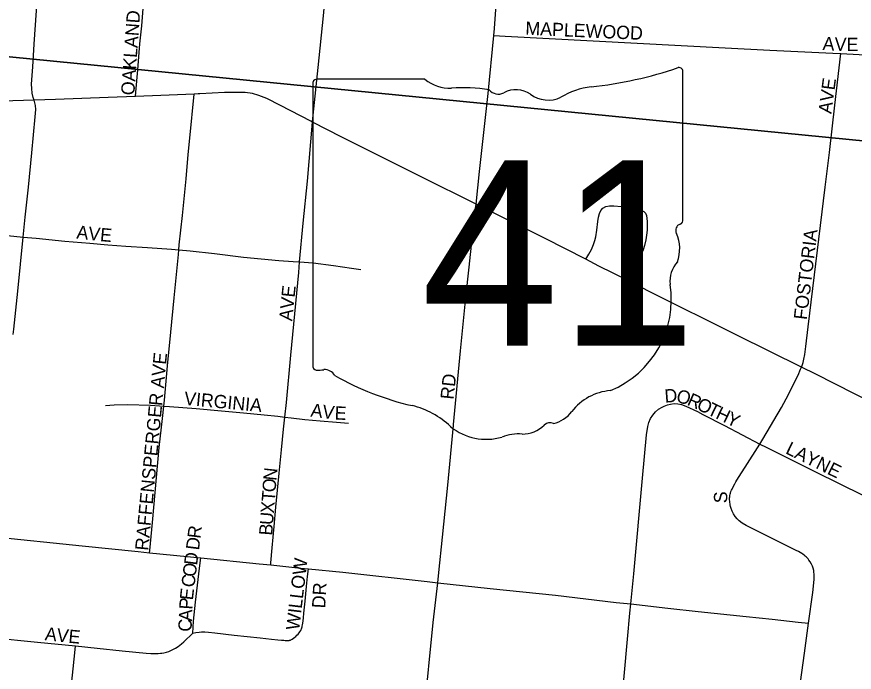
# Model space of a CAD drawing. Extents: x -209 to 4852, y 0 to 905.
# Drawn here: x 153.48 to 165.41, y 262.31 to 271.64 of the extents above; entities that cross this region are included whole.
import ezdxf

# ---------------------------------------------------------------- set-up
doc = ezdxf.new("R2010")
doc.units = 0
for name, color, linetype in [('GM_X_Airport_Location_Class_2', 7, 'Continuous'), ('GM_X_Airport_Location_Class_3', 7, 'Continuous'), ('GM_X_County_Subdivision_Text', 7, 'Continuous'), ('GM_X_Minor_River', 7, 'Continuous'), ('GM_X_Township_ROW', 7, 'Continuous'), ('GM_X_Township_Subdivision', 7, 'Continuous')]:
    doc.layers.add(name, color=color, linetype=linetype)

msp = doc.modelspace()

# ---------------------------------------------------------------- linework, layer by layer
at = {"layer": 'GM_X_Airport_Location_Class_2'}
for points in [[(153.726, 270.45), (153.713, 270.49), (153.698, 270.551), (153.69, 270.614), (153.689, 270.677), (153.696, 270.801), (153.705, 270.925), (153.725, 271.247), (153.757, 271.728), (153.819, 272.584), (153.828, 272.68), (153.855, 272.872)], [(155.167, 270.502), (155.172, 270.562), (155.201, 270.882), (155.232, 271.252), (155.257, 271.51), (155.284, 271.815), (155.311, 272.113), (155.337, 272.36), (155.364, 272.627), (155.381, 272.798), (155.386, 272.854)], [(157.692, 270.138), (157.701, 270.238), (157.769, 270.917), (157.846, 271.649), (157.904, 272.268), (157.94, 272.616), (157.954, 272.748), (157.962, 272.823)], [(160.275, 271.371), (160.285, 271.471), (160.37, 272.688), (160.373, 272.793)], [(160.02, 268.971), (160.071, 269.437), (160.192, 270.544), (160.275, 271.371)], [(160.275, 271.371), (160.435, 271.362), (163.57, 271.195), (164.204, 271.16), (165.201, 271.113), (165.219, 271.112)], [(164.656, 266.649), (164.66, 266.658), (164.681, 266.716), (164.692, 266.762), (164.703, 266.832), (164.718, 266.945), (164.75, 267.225), (164.994, 269.213), (165.055, 269.705), (165.133, 270.379), (165.219, 271.112)], [(165.219, 271.112), (166.002, 271.07)], [(155.786, 268.321), (155.792, 268.391), (155.836, 268.808), (155.89, 269.33), (155.921, 269.675), (155.961, 270.101), (155.986, 270.347), (156, 270.481), (156.006, 270.537)], [(153.57, 268.502), (153.598, 268.783), (153.642, 269.211), (153.691, 269.702), (153.741, 270.214), (153.75, 270.317), (153.746, 270.376), (153.732, 270.432), (153.726, 270.45)], [(157.507, 268.147), (157.559, 268.701), (157.618, 269.296), (157.692, 270.138)], [(159.697, 265.818), (159.698, 265.833), (159.798, 266.88), (159.877, 267.642), (159.921, 268.074), (160.01, 268.879), (160.02, 268.971)], [(161.585, 268.185), (161.626, 268.259), (161.664, 268.325), (161.693, 268.394), (161.712, 268.451), (161.726, 268.503), (161.741, 268.601), (161.755, 268.725), (161.765, 268.787), (161.78, 268.837), (161.797, 268.88), (161.827, 268.912), (161.871, 268.936), (161.923, 268.945), (161.984, 268.946), (162.095, 268.936), (162.225, 268.919), (162.313, 268.903), (162.364, 268.891), (162.41, 268.867), (162.433, 268.842), (162.447, 268.81), (162.454, 268.766), (162.458, 268.722), (162.458, 268.661), (162.456, 268.601), (162.451, 268.528), (162.441, 268.461), (162.422, 268.38), (162.403, 268.319), (162.359, 268.221), (162.19, 267.882)], [(152.204, 268.636), (152.449, 268.614), (153.158, 268.543), (153.57, 268.502)], [(153.424, 267.113), (153.433, 267.189), (153.49, 267.731), (153.57, 268.502)], [(153.57, 268.502), (153.755, 268.484), (154.16, 268.445), (154.518, 268.415), (154.773, 268.39), (155.032, 268.37), (155.339, 268.351), (155.681, 268.331), (155.786, 268.321)], [(155.572, 266.097), (155.58, 266.179), (155.626, 266.669), (155.672, 267.147), (155.721, 267.636), (155.781, 268.253), (155.786, 268.321)], [(155.786, 268.321), (155.946, 268.305), (156.294, 268.266), (156.709, 268.215), (157.21, 268.168), (157.416, 268.154), (157.507, 268.147)], [(157.296, 265.94), (157.318, 266.145), (157.382, 266.822), (157.494, 267.996), (157.507, 268.147)], [(157.507, 268.147), (157.699, 268.134), (157.988, 268.099), (158.247, 268.06), (158.379, 268.042)], [(164.064, 265.555), (164.108, 265.623), (164.374, 266.078), (164.473, 266.261), (164.569, 266.453), (164.609, 266.538), (164.643, 266.619), (164.656, 266.649)], [(154.741, 266.102), (154.802, 266.11), (154.863, 266.113), (155.057, 266.118), (155.381, 266.107), (155.572, 266.097)], [(155.369, 264.008), (155.372, 264.041), (155.41, 264.439), (155.508, 265.508), (155.553, 265.918), (155.572, 266.097)], [(155.572, 266.097), (155.653, 266.092), (156.032, 266.062), (156.393, 266.027), (156.706, 265.999), (157.001, 265.97), (157.197, 265.953), (157.296, 265.94)], [(162.224, 263.279), (162.267, 263.706), (162.392, 265.07), (162.448, 265.685), (162.467, 265.806), (162.483, 265.864), (162.505, 265.918), (162.537, 265.968), (162.576, 266.012), (162.621, 266.051), (162.671, 266.081), (162.7, 266.094)], [(162.7, 266.094), (162.75, 266.113), (162.793, 266.125), (162.845, 266.132), (162.895, 266.129), (162.948, 266.117), (163.007, 266.096), (163.174, 266.017), (163.25, 265.978), (163.562, 265.818), (164.064, 265.555)], [(157.096, 263.835), (157.098, 263.863), (157.118, 264.076), (157.146, 264.383), (157.17, 264.657), (157.217, 265.143), (157.247, 265.475), (157.277, 265.765), (157.296, 265.94)], [(157.296, 265.94), (157.386, 265.929), (157.581, 265.907), (157.799, 265.886), (158.034, 265.865), (158.202, 265.851)], [(159.475, 263.582), (159.491, 263.728), (159.542, 264.23), (159.617, 264.971), (159.697, 265.818)], [(163.639, 264.692), (163.634, 264.736), (163.632, 264.768), (163.633, 264.788), (163.634, 264.805), (163.636, 264.821), (163.64, 264.842), (163.645, 264.857), (163.652, 264.878), (163.661, 264.898), (163.668, 264.915), (163.679, 264.937), (163.705, 264.987), (163.723, 265.018), (163.76, 265.08), (163.856, 265.228), (164.064, 265.555)], [(164.064, 265.555), (164.154, 265.511), (164.857, 265.161), (165.868, 264.661), (166.033, 264.572), (166.086, 264.538), (166.134, 264.499), (166.175, 264.455), (166.204, 264.412), (166.223, 264.364)], [(164.758, 263.004), (164.818, 263.441), (164.838, 263.628), (164.839, 263.67), (164.837, 263.703), (164.835, 263.733), (164.831, 263.755), (164.824, 263.788), (164.813, 263.819), (164.8, 263.848), (164.782, 263.877), (164.763, 263.905), (164.751, 263.92), (164.736, 263.936), (164.722, 263.95), (164.709, 263.961), (164.696, 263.973), (164.677, 263.986), (164.662, 263.996), (164.639, 264.01), (164.614, 264.024), (164.582, 264.04), (164.365, 264.151), (163.869, 264.397), (163.813, 264.431), (163.77, 264.462), (163.74, 264.49), (163.712, 264.524), (163.688, 264.561), (163.669, 264.598), (163.654, 264.637), (163.646, 264.665), (163.639, 264.692)], [(153.118, 264.24), (154.41, 264.107), (155.207, 264.024), (155.369, 264.008)], [(155.369, 264.008), (156.098, 263.935)], [(155.985, 262.863), (155.997, 263.036), (156.024, 263.307), (156.081, 263.791), (156.098, 263.935)], [(156.098, 263.935), (156.932, 263.852), (157.096, 263.835)], [(157.096, 263.835), (157.522, 263.79), (157.632, 263.78)], [(157.511, 262.882), (157.522, 262.9), (157.53, 262.914), (157.535, 262.926), (157.539, 262.939), (157.542, 262.952), (157.545, 262.964), (157.548, 262.983), (157.551, 263.006), (157.556, 263.037), (157.561, 263.081), (157.569, 263.149), (157.587, 263.317), (157.607, 263.53), (157.621, 263.668), (157.632, 263.78)], [(157.632, 263.78), (158.122, 263.734), (159.322, 263.598), (159.475, 263.582)], [(159.139, 260.303), (159.205, 260.926), (159.282, 261.726), (159.41, 263.016), (159.475, 263.582)], [(159.475, 263.582), (160.223, 263.501), (161.151, 263.404), (162.016, 263.302), (162.224, 263.279)], [(161.896, 259.963), (161.96, 260.626), (161.999, 260.994), (162.024, 261.223), (162.039, 261.371), (162.058, 261.547), (162.091, 261.854), (162.129, 262.252), (162.179, 262.778), (162.212, 263.148), (162.224, 263.279)], [(162.224, 263.279), (162.755, 263.219), (163.186, 263.172), (163.867, 263.102), (164.238, 263.063), (164.608, 263.021), (164.758, 263.004)], [(164.46, 260.823), (164.7, 262.581), (164.758, 263.004)], [(154.316, 262.681), (154.622, 262.652), (154.981, 262.614), (155.321, 262.58), (155.389, 262.576), (155.46, 262.573), (155.49, 262.575), (155.523, 262.578), (155.545, 262.581), (155.573, 262.586), (155.592, 262.589), (155.612, 262.595), (155.643, 262.605), (155.691, 262.626), (155.739, 262.652), (155.777, 262.674), (155.824, 262.71), (155.857, 262.738), (155.985, 262.863)], [(155.985, 262.863), (156.03, 262.873), (156.075, 262.879), (156.111, 262.882), (156.157, 262.883), (156.207, 262.879), (156.298, 262.868), (156.574, 262.837), (156.76, 262.816), (156.947, 262.797), (157.107, 262.779), (157.197, 262.77), (157.251, 262.765), (157.282, 262.762), (157.299, 262.761), (157.321, 262.76), (157.335, 262.76), (157.347, 262.76), (157.356, 262.761), (157.365, 262.763), (157.375, 262.766), (157.383, 262.769), (157.391, 262.774), (157.401, 262.78), (157.419, 262.791), (157.439, 262.806), (157.452, 262.818), (157.467, 262.833), (157.485, 262.85), (157.5, 262.868), (157.511, 262.882)], [(152.971, 262.815), (153.108, 262.801), (153.771, 262.734), (154.316, 262.681)], [(154.084, 261.006), (154.091, 261.109), (154.103, 261.232), (154.122, 261.354), (154.159, 261.537), (154.215, 261.791), (154.241, 261.998), (154.282, 262.358), (154.311, 262.632), (154.316, 262.681)]]:
    msp.add_lwpolyline(points, dxfattribs=at)
at = {"layer": 'GM_X_County_Subdivision_Text'}
for points in [[(156.086, 270.541), (156.06, 270.54), (156.006, 270.537), (155.531, 270.515), (155.167, 270.502), (154.781, 270.488), (154.028, 270.461), (153.726, 270.45), (153.419, 270.439), (152.844, 270.417), (152.378, 270.4), (152.242, 270.395), (151.581, 270.37), (150.872, 270.344), (150.513, 270.33), (149.901, 270.309), (149.404, 270.282)], [(165.691, 266.128), (164.859, 266.549), (164.656, 266.649), (163.747, 267.102), (162.489, 267.725), (162.19, 267.882), (161.772, 268.089), (161.585, 268.185), (161.005, 268.479), (160.02, 268.971), (159.239, 269.36), (158.11, 269.924), (157.692, 270.138), (157.667, 270.151), (157.234, 270.373), (157.04, 270.472), (156.928, 270.518), (156.836, 270.544), (156.731, 270.557), (156.616, 270.561), (156.435, 270.557), (156.086, 270.541)]]:
    msp.add_lwpolyline(points, dxfattribs=at)
at = {"layer": 'GM_X_Minor_River'}
for points in [[(151.499, 291.694), (171.86, 289.687), (170.498, 269.384), (149.411, 271.455)], [(149.411, 271.455), (170.498, 269.384), (168.839, 249.556), (147.511, 251.706)]]:
    msp.add_lwpolyline(points, close=True, dxfattribs=at)
at = {"layer": 'GM_X_Township_Subdivision'}
for p, q in [((159.291, 270.747), (157.747, 270.747)), ((162.968, 268.752), (162.968, 270.846)), ((157.695, 270.678), (157.695, 266.676)), ((162.968, 268.753), (162.968, 268.752))]:
    msp.add_line(p, q, dxfattribs=at)
for centre, radius, start, end in [((161.09, 276.204), 5.592, 275.8445, 288.9065), ((162.91, 270.855), 0.0587, 351.8621, 97.738), ((157.755, 270.687), 0.0611, 98.1301, 188.1301), ((159.659, 271.212), 0.593, 231.6195, 271.1119), ((159.855, 268.5), 2.127, 80.4867, 94.9883), ((161.803, 269.524), 1.125, 97.3462, 120.7689), ((160.338, 270.707), 0.171, 219.7921, 297.1024), ((160.589, 270.245), 0.355, 54.4667, 119.1411), ((161.048, 270.879), 0.428, 233.8562, 294.8282), ((162.906, 268.744), 0.0628, 289.6038, 7.7341), ((162.955, 268.599), 0.0909, 107.944, 210.337), ((162.377, 268.334), 0.545, 340.033, 23.6496), ((163.179, 267.876), 0.397, 136.8065, 186.9296), ((161.403, 267.61), 1.399, 292.3089, 8.9858), ((157.756, 266.667), 0.0616, 171.9584, 258.3066), ((157.765, 267.076), 0.47, 267.339, 280.6039), ((157.862, 266.445), 0.17, 29.7484, 93.2717), ((160.003, 270.041), 4.038, 240.4129, 257.1985), ((161.993, 265.552), 0.766, 94.4031, 142.5768), ((158.799, 264.878), 1.264, 47.1842, 75.836), ((161.022, 266.288), 0.452, 282.8732, 323.2771), ((161.074, 265.738), 0.12, 65.7517, 132.6484), ((160.165, 266.425), 0.802, 230.7004, 286.2918), ((160.687, 266.125), 0.427, 268.777, 315.5493), ((160.629, 265.041), 0.659, 85.6951, 111.2099)]:
    msp.add_arc(centre, radius, start, end, dxfattribs=at)

# ---------------------------------------------------------------- texts
at = {"layer": 'GM_X_Airport_Location_Class_3'}
for s, height, rotation, p in [('OAKLAND', 0.1894, 85.9111, (155.15, 270.515)), ('MAPLEWOOD', 0.1894, 357.4554, (160.72, 271.382)), ('A', 0.189, 356.5123, (164.954, 271.165)), ('V', 0.189, 357.983, (165.126, 271.155)), ('E', 0.189, 359.9073, (165.299, 271.149)), ('AVE', 0.1894, 82.4092, (165.083, 270.25)), ('A', 0.189, 353.7696, (154.322, 268.482)), ('V', 0.189, 353.7696, (154.488, 268.464)), ('E', 0.189, 354.885, (154.658, 268.445)), ('FOSTORIA', 0.1894, 83.1914, (164.733, 267.317)), ('AVE', 0.1894, 84.0895, (157.4, 267.3)), ('RAFFENSPERGER AVE', 0.18939, 84.5228, (155.35, 264.033)), ('RD', 0.1894, 83.9946, (159.7, 266.183)), ('D', 0.189, 4.3208, (162.712, 266.144)), ('O', 0.189, 345.0094, (162.861, 266.158)), ('VIRGINIA', 0.1894, 354.5592, (155.855, 266.115)), ('R', 0.189, 335.7811, (163.015, 266.118)), ('O', 0.189, 334.3637, (163.15, 266.057)), ('A', 0.189, 352.9346, (157.657, 265.948)), ('V', 0.189, 352.9492, (157.822, 265.928)), ('E', 0.189, 357.0375, (158.002, 265.906)), ('T', 0.189, 334.3657, (163.3, 265.985)), ('H', 0.189, 334.383, (163.421, 265.927)), ('Y', 0.189, 334.3637, (163.571, 265.855)), ('LAYNE', 0.1894, 333.8859, (164.417, 265.428)), ('N', 0.189, 83.9567, (157.175, 265.028)), ('O', 0.189, 85.6407, (157.163, 264.864)), ('T', 0.189, 85.6243, (157.153, 264.731)), ('S', 0.189, 90, (163.599, 264.713)), ('X', 0.189, 85.6348, (157.14, 264.564)), ('U', 0.189, 85.6348, (157.127, 264.398)), ('B', 0.189, 85.6488, (157.116, 264.249)), ('R', 0.189, 82.8659, (156.094, 264.203)), ('D', 0.189, 82.8758, (156.073, 264.038)), ('D', 0.189, 82.8758, (156.046, 263.823)), ('WILLOW', 0.1894, 83.2287, (157.5, 262.899)), ('O', 0.189, 82.856, (156.025, 263.657)), ('C', 0.189, 82.89, (156.007, 263.508)), ('E', 0.189, 83.7035, (155.986, 263.327)), ('DR', 0.1894, 86.8222, (157.871, 263.214)), ('P', 0.189, 86.6103, (155.979, 263.196)), ('A', 0.189, 87.7264, (155.972, 263.031)), ('C', 0.189, 87.7409, (155.966, 262.881)), ('A', 0.189, 353.737, (153.872, 262.765)), ('V', 0.189, 353.7262, (154.038, 262.747)), ('E', 0.189, 354.669, (154.207, 262.728))]:
    msp.add_text(s, height=height, rotation=rotation, dxfattribs=at).set_placement(p)
at = {"layer": 'GM_X_Township_ROW'}
for s in ['s', 'r']:
    msp.add_text(s, height=0.00379, dxfattribs=at).set_placement((160.272, 268.411))
msp.add_text('41', height=0.00379, rotation=0, dxfattribs=at).set_placement((159.318, 268.135))
at = {"layer": 'GM_X_Township_Subdivision'}
msp.add_text('41', height=2.6367, dxfattribs=at).set_placement((159.238, 266.958))

doc.saveas('drawing.dxf')
